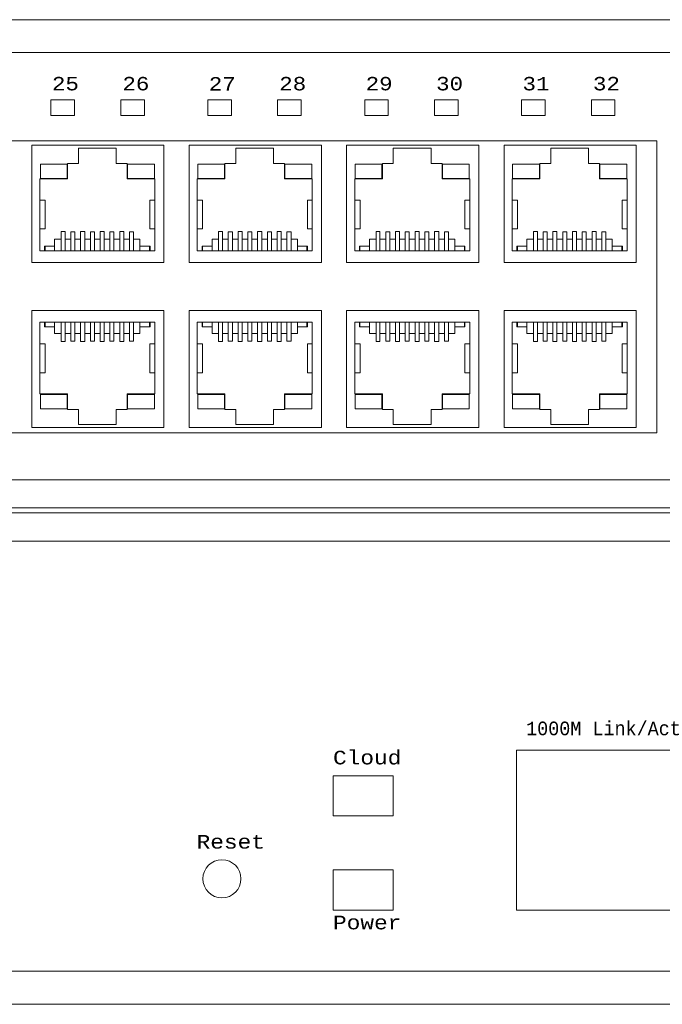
# Model space of a CAD drawing. Header units: millimetres. Extents: x -7023 to 53801, y 9849 to 33561.
# Tile 416 of 537: x 29353 to 29413, y 16813 to 16905. Entities that reach past the tile are written whole.
import ezdxf

# ---------------------------------------------------------------- set-up
doc = ezdxf.new("R2010")
doc.units = ezdxf.units.MM
doc.layers.add('IE_LAN', color=5, linetype='Continuous', lineweight=9)
doc.styles.get("Standard").update_dxf_attribs({"font": 'arial.ttf'})

# ---------------------------------------------------------------- blocks, each defined once
blk = doc.blocks.new('block 30')
at = {"layer": 'IE_LAN', "color": 97, "lineweight": 5, "true_color": 0x3c9041}
for points in [[(202.651, -238.713), (214.445, -238.713), (214.445, -228.257), (202.651, -228.257), (202.651, -238.713)], [(203.371, -229.299), (213.63, -229.299)], [(203.371, -230.865), (203.371, -229.299)], [(203.802, -229.299), (203.371, -229.299)], [(203.802, -229.722), (203.802, -229.299)], [(204.694, -229.722), (203.802, -229.722)], [(203.84, -229.299), (203.84, -229.722)], [(204.694, -229.299), (204.694, -230.325)], [(205.274, -229.299), (205.274, -231.022)], [(205.626, -229.299), (205.626, -231.022)], [(206.143, -230.999), (206.143, -229.299)], [(206.504, -230.999), (206.504, -229.299)], [(207.013, -229.299), (207.013, -231.022)], [(207.373, -229.299), (207.373, -231.022)], [(207.889, -230.999), (207.889, -229.299)], [(208.242, -230.999), (208.242, -229.299)], [(208.759, -229.299), (208.759, -231.022)], [(209.119, -229.299), (209.119, -231.022)], [(209.629, -230.999), (209.629, -229.299)], [(209.988, -230.999), (209.988, -229.299)], [(210.505, -229.299), (210.505, -231.022)], [(210.866, -229.299), (210.866, -231.022)], [(211.375, -230.999), (211.375, -229.299)], [(211.735, -230.999), (211.735, -229.299)], [(212.307, -229.299), (212.307, -230.325)], [(213.208, -229.722), (212.307, -229.722)], [(213.161, -229.299), (213.161, -229.722)], [(213.208, -229.722), (213.208, -229.299)], [(213.63, -229.299), (213.208, -229.299)], [(213.63, -229.299), (213.63, -230.865)], [(203.371, -230.795), (203.371, -234.147)], [(205.274, -230.325), (204.694, -230.325)], [(206.143, -230.325), (205.626, -230.325)], [(206.504, -230.999), (206.143, -230.999)], [(207.013, -230.325), (206.504, -230.325)], [(207.889, -230.325), (207.373, -230.325)], [(208.242, -230.999), (207.889, -230.999)], [(208.759, -230.325), (208.242, -230.325)], [(209.629, -230.325), (209.119, -230.325)], [(209.988, -230.999), (209.629, -230.999)], [(210.505, -230.325), (209.988, -230.325)], [(211.375, -230.325), (210.866, -230.325)], [(211.735, -230.999), (211.375, -230.999)], [(212.307, -230.325), (211.735, -230.325)], [(213.63, -230.865), (213.63, -234.147)], [(203.848, -231.257), (203.371, -231.257)], [(203.848, -231.257), (203.848, -233.818)], [(205.274, -231.022), (205.626, -231.022)], [(207.013, -231.022), (207.373, -231.022)], [(208.759, -231.022), (209.119, -231.022)], [(210.505, -231.022), (210.866, -231.022)], [(213.63, -231.257), (213.2, -231.257)], [(213.2, -231.257), (213.2, -233.818)], [(203.848, -233.818), (203.371, -233.818)], [(203.371, -235.713), (203.371, -234.147)], [(213.63, -233.818), (213.2, -233.818)], [(213.63, -234.147), (213.63, -235.713)], [(205.846, -235.713), (203.371, -235.713)], [(205.846, -235.713), (205.846, -237.099)], [(211.163, -235.713), (211.163, -237.099)], [(213.63, -235.713), (211.163, -235.713)], [(206.817, -237.099), (205.846, -237.099)], [(206.817, -237.099), (206.817, -238.447)], [(211.163, -237.099), (210.184, -237.099)], [(210.184, -238.447), (210.184, -237.099)], [(210.184, -238.447), (206.817, -238.447)]]:
    blk.add_lwpolyline(points, dxfattribs=at)
at = {"layer": 'IE_LAN', "color": 155, "lineweight": 5, "true_color": 0x466eb2}
for points in [[(203.418, -237.045), (205.806, -237.045), (205.806, -235.76), (203.418, -235.76), (203.418, -237.045)], [(211.195, -237.045), (213.591, -237.045), (213.591, -235.76), (211.195, -235.76), (211.195, -237.045)]]:
    blk.add_lwpolyline(points, dxfattribs=at)
blk = doc.blocks.new('block 31')
at = {"layer": 'IE_LAN', "color": 97, "lineweight": 5, "true_color": 0x3c9041}
for points in [[(216.695, -238.713), (228.49, -238.713), (228.49, -228.257), (216.695, -228.257), (216.695, -238.713)], [(217.415, -229.299), (227.675, -229.299)], [(217.415, -230.865), (217.415, -229.299)], [(217.846, -229.299), (217.415, -229.299)], [(217.846, -229.722), (217.846, -229.299)], [(218.739, -229.722), (217.846, -229.722)], [(217.885, -229.299), (217.885, -229.722)], [(218.739, -229.299), (218.739, -230.325)], [(219.319, -229.299), (219.319, -231.022)], [(219.671, -229.299), (219.671, -231.022)], [(220.188, -230.999), (220.188, -229.299)], [(220.549, -230.999), (220.549, -229.299)], [(221.058, -229.299), (221.058, -231.022)], [(221.418, -229.299), (221.418, -231.022)], [(221.934, -230.999), (221.934, -229.299)], [(222.287, -230.999), (222.287, -229.299)], [(222.804, -229.299), (222.804, -231.022)], [(223.164, -229.299), (223.164, -231.022)], [(223.674, -230.999), (223.674, -229.299)], [(224.033, -230.999), (224.033, -229.299)], [(224.55, -229.299), (224.55, -231.022)], [(224.911, -229.299), (224.911, -231.022)], [(225.42, -230.999), (225.42, -229.299)], [(225.78, -230.999), (225.78, -229.299)], [(226.352, -229.299), (226.352, -230.325)], [(227.253, -229.722), (226.352, -229.722)], [(227.206, -229.299), (227.206, -229.722)], [(227.253, -229.722), (227.253, -229.299)], [(227.675, -229.299), (227.253, -229.299)], [(227.675, -229.299), (227.675, -230.865)], [(217.415, -230.795), (217.415, -234.147)], [(219.319, -230.325), (218.739, -230.325)], [(220.188, -230.325), (219.671, -230.325)], [(220.549, -230.999), (220.188, -230.999)], [(221.058, -230.325), (220.549, -230.325)], [(221.934, -230.325), (221.418, -230.325)], [(222.287, -230.999), (221.934, -230.999)], [(222.804, -230.325), (222.287, -230.325)], [(223.674, -230.325), (223.164, -230.325)], [(224.033, -230.999), (223.674, -230.999)], [(224.55, -230.325), (224.033, -230.325)], [(225.42, -230.325), (224.911, -230.325)], [(225.78, -230.999), (225.42, -230.999)], [(226.352, -230.325), (225.78, -230.325)], [(227.675, -230.865), (227.675, -234.147)], [(217.893, -231.257), (217.415, -231.257)], [(217.893, -231.257), (217.893, -233.818)], [(219.319, -231.022), (219.671, -231.022)], [(221.058, -231.022), (221.418, -231.022)], [(222.804, -231.022), (223.164, -231.022)], [(224.55, -231.022), (224.911, -231.022)], [(227.675, -231.257), (227.245, -231.257)], [(227.245, -231.257), (227.245, -233.818)], [(217.893, -233.818), (217.415, -233.818)], [(217.415, -235.713), (217.415, -234.147)], [(227.675, -233.818), (227.245, -233.818)], [(227.675, -234.147), (227.675, -235.713)], [(219.891, -235.713), (217.415, -235.713)], [(219.891, -235.713), (219.891, -237.099)], [(225.208, -235.713), (225.208, -237.099)], [(227.675, -235.713), (225.208, -235.713)], [(220.862, -237.099), (219.891, -237.099)], [(220.862, -237.099), (220.862, -238.447)], [(225.208, -237.099), (224.229, -237.099)], [(224.229, -238.447), (224.229, -237.099)], [(224.229, -238.447), (220.862, -238.447)]]:
    blk.add_lwpolyline(points, dxfattribs=at)
at = {"layer": 'IE_LAN', "color": 155, "lineweight": 5, "true_color": 0x466eb2}
for points in [[(217.463, -237.045), (219.851, -237.045), (219.851, -235.76), (217.463, -235.76), (217.463, -237.045)], [(225.24, -237.045), (227.636, -237.045), (227.636, -235.76), (225.24, -235.76), (225.24, -237.045)]]:
    blk.add_lwpolyline(points, dxfattribs=at)
blk = doc.blocks.new('block 32')
at = {"layer": 'IE_LAN', "color": 97, "lineweight": 5, "true_color": 0x3c9041}
for points in [[(230.74, -238.713), (242.534, -238.713), (242.534, -228.257), (230.74, -228.257), (230.74, -238.713)], [(231.46, -229.299), (241.72, -229.299)], [(231.46, -230.865), (231.46, -229.299)], [(231.891, -229.299), (231.46, -229.299)], [(231.891, -229.722), (231.891, -229.299)], [(232.784, -229.722), (231.891, -229.722)], [(231.93, -229.299), (231.93, -229.722)], [(232.784, -229.299), (232.784, -230.325)], [(233.363, -229.299), (233.363, -231.022)], [(233.716, -229.299), (233.716, -231.022)], [(234.233, -230.999), (234.233, -229.299)], [(234.593, -230.999), (234.593, -229.299)], [(235.102, -229.299), (235.102, -231.022)], [(235.462, -229.299), (235.462, -231.022)], [(235.979, -230.999), (235.979, -229.299)], [(236.332, -230.999), (236.332, -229.299)], [(236.849, -229.299), (236.849, -231.022)], [(237.209, -229.299), (237.209, -231.022)], [(237.718, -230.999), (237.718, -229.299)], [(238.078, -230.999), (238.078, -229.299)], [(238.595, -229.299), (238.595, -231.022)], [(238.956, -229.299), (238.956, -231.022)], [(239.464, -230.999), (239.464, -229.299)], [(239.824, -230.999), (239.824, -229.299)], [(240.397, -229.299), (240.397, -230.325)], [(241.298, -229.722), (240.397, -229.722)], [(241.25, -229.299), (241.25, -229.722)], [(241.298, -229.722), (241.298, -229.299)], [(241.72, -229.299), (241.298, -229.299)], [(241.72, -229.299), (241.72, -230.865)], [(231.46, -230.795), (231.46, -234.147)], [(233.363, -230.325), (232.784, -230.325)], [(234.233, -230.325), (233.716, -230.325)], [(234.593, -230.999), (234.233, -230.999)], [(235.102, -230.325), (234.593, -230.325)], [(235.979, -230.325), (235.462, -230.325)], [(236.332, -230.999), (235.979, -230.999)], [(236.849, -230.325), (236.332, -230.325)], [(237.718, -230.325), (237.209, -230.325)], [(238.078, -230.999), (237.718, -230.999)], [(238.595, -230.325), (238.078, -230.325)], [(239.464, -230.325), (238.956, -230.325)], [(239.824, -230.999), (239.464, -230.999)], [(240.397, -230.325), (239.824, -230.325)], [(241.72, -230.865), (241.72, -234.147)], [(231.938, -231.257), (231.46, -231.257)], [(231.938, -231.257), (231.938, -233.818)], [(233.363, -231.022), (233.716, -231.022)], [(235.102, -231.022), (235.462, -231.022)], [(236.849, -231.022), (237.209, -231.022)], [(238.595, -231.022), (238.956, -231.022)], [(241.72, -231.257), (241.29, -231.257)], [(241.29, -231.257), (241.29, -233.818)], [(231.938, -233.818), (231.46, -233.818)], [(231.46, -235.713), (231.46, -234.147)], [(241.72, -233.818), (241.29, -233.818)], [(241.72, -234.147), (241.72, -235.713)], [(233.935, -235.713), (231.46, -235.713)], [(233.935, -235.713), (233.935, -237.099)], [(239.253, -235.713), (239.253, -237.099)], [(241.72, -235.713), (239.253, -235.713)], [(234.907, -237.099), (233.935, -237.099)], [(234.907, -237.099), (234.907, -238.447)], [(239.253, -237.099), (238.273, -237.099)], [(238.273, -238.447), (238.273, -237.099)], [(238.273, -238.447), (234.907, -238.447)]]:
    blk.add_lwpolyline(points, dxfattribs=at)
at = {"layer": 'IE_LAN', "color": 155, "lineweight": 5, "true_color": 0x466eb2}
for points in [[(231.508, -237.045), (233.895, -237.045), (233.895, -235.76), (231.508, -235.76), (231.508, -237.045)], [(239.285, -237.045), (241.681, -237.045), (241.681, -235.76), (239.285, -235.76), (239.285, -237.045)]]:
    blk.add_lwpolyline(points, dxfattribs=at)
blk = doc.blocks.new('block 33')
at = {"layer": 'IE_LAN', "color": 97, "lineweight": 5, "true_color": 0x3c9041}
for points in [[(244.785, -238.713), (256.579, -238.713), (256.579, -228.257), (244.785, -228.257), (244.785, -238.713)], [(245.505, -229.299), (255.765, -229.299)], [(245.505, -230.865), (245.505, -229.299)], [(245.936, -229.299), (245.505, -229.299)], [(245.936, -229.722), (245.936, -229.299)], [(246.829, -229.722), (245.936, -229.722)], [(245.975, -229.299), (245.975, -229.722)], [(246.829, -229.299), (246.829, -230.325)], [(247.408, -229.299), (247.408, -231.022)], [(247.761, -229.299), (247.761, -231.022)], [(248.278, -230.999), (248.278, -229.299)], [(248.638, -230.999), (248.638, -229.299)], [(249.147, -229.299), (249.147, -231.022)], [(249.507, -229.299), (249.507, -231.022)], [(250.024, -230.999), (250.024, -229.299)], [(250.377, -230.999), (250.377, -229.299)], [(250.894, -229.299), (250.894, -231.022)], [(251.254, -229.299), (251.254, -231.022)], [(251.763, -230.999), (251.763, -229.299)], [(252.123, -230.999), (252.123, -229.299)], [(252.64, -229.299), (252.64, -231.022)], [(253.001, -229.299), (253.001, -231.022)], [(253.509, -230.999), (253.509, -229.299)], [(253.869, -230.999), (253.869, -229.299)], [(254.442, -229.299), (254.442, -230.325)], [(255.343, -229.722), (254.442, -229.722)], [(255.295, -229.299), (255.295, -229.722)], [(255.343, -229.722), (255.343, -229.299)], [(255.765, -229.299), (255.343, -229.299)], [(255.765, -229.299), (255.765, -230.865)], [(245.505, -230.795), (245.505, -234.147)], [(247.408, -230.325), (246.829, -230.325)], [(248.278, -230.325), (247.761, -230.325)], [(248.638, -230.999), (248.278, -230.999)], [(249.147, -230.325), (248.638, -230.325)], [(250.024, -230.325), (249.507, -230.325)], [(250.377, -230.999), (250.024, -230.999)], [(250.894, -230.325), (250.377, -230.325)], [(251.763, -230.325), (251.254, -230.325)], [(252.123, -230.999), (251.763, -230.999)], [(252.64, -230.325), (252.123, -230.325)], [(253.509, -230.325), (253.001, -230.325)], [(253.869, -230.999), (253.509, -230.999)], [(254.442, -230.325), (253.869, -230.325)], [(255.765, -230.865), (255.765, -234.147)], [(245.983, -231.257), (245.505, -231.257)], [(245.983, -231.257), (245.983, -233.818)], [(247.408, -231.022), (247.761, -231.022)], [(249.147, -231.022), (249.507, -231.022)], [(250.894, -231.022), (251.254, -231.022)], [(252.64, -231.022), (253.001, -231.022)], [(255.765, -231.257), (255.335, -231.257)], [(255.335, -231.257), (255.335, -233.818)], [(245.983, -233.818), (245.505, -233.818)], [(245.505, -235.713), (245.505, -234.147)], [(255.765, -233.818), (255.335, -233.818)], [(255.765, -234.147), (255.765, -235.713)], [(247.98, -235.713), (245.505, -235.713)], [(247.98, -235.713), (247.98, -237.099)], [(253.298, -235.713), (253.298, -237.099)], [(255.765, -235.713), (253.298, -235.713)], [(248.952, -237.099), (247.98, -237.099)], [(248.952, -237.099), (248.952, -238.447)], [(253.298, -237.099), (252.318, -237.099)], [(252.318, -238.447), (252.318, -237.099)], [(252.318, -238.447), (248.952, -238.447)]]:
    blk.add_lwpolyline(points, dxfattribs=at)
at = {"layer": 'IE_LAN', "color": 155, "lineweight": 5, "true_color": 0x466eb2}
for points in [[(245.553, -237.045), (247.94, -237.045), (247.94, -235.76), (245.553, -235.76), (245.553, -237.045)], [(253.33, -237.045), (255.726, -237.045), (255.726, -235.76), (253.33, -235.76), (253.33, -237.045)]]:
    blk.add_lwpolyline(points, dxfattribs=at)
blk = doc.blocks.new('block 34')
at = {"layer": 'IE_LAN', "color": 97, "lineweight": 5, "true_color": 0x3c9041}
for points in [[(202.651, -213.531), (214.445, -213.531), (214.445, -223.987), (202.651, -223.987), (202.651, -213.531)], [(210.184, -213.797), (206.817, -213.797)], [(206.817, -215.144), (206.817, -213.797)], [(210.184, -213.797), (210.184, -215.144)], [(205.846, -216.531), (205.846, -215.144)], [(206.817, -215.144), (205.846, -215.144)], [(211.163, -215.144), (210.184, -215.144)], [(211.163, -216.531), (211.163, -215.144)], [(205.846, -216.531), (203.371, -216.531)], [(203.371, -216.531), (203.371, -218.097)], [(213.63, -216.531), (211.163, -216.531)], [(213.63, -218.097), (213.63, -216.531)], [(203.371, -221.449), (203.371, -218.097)], [(203.848, -218.426), (203.371, -218.426)], [(203.848, -220.987), (203.848, -218.426)], [(213.63, -218.426), (213.2, -218.426)], [(213.2, -220.987), (213.2, -218.426)], [(213.63, -221.379), (213.63, -218.097)], [(203.848, -220.987), (203.371, -220.987)], [(205.274, -221.222), (205.626, -221.222)], [(205.274, -222.945), (205.274, -221.222)], [(205.626, -222.945), (205.626, -221.222)], [(206.504, -221.246), (206.143, -221.246)], [(206.143, -221.246), (206.143, -222.945)], [(206.504, -221.246), (206.504, -222.945)], [(207.013, -221.222), (207.373, -221.222)], [(207.013, -222.945), (207.013, -221.222)], [(207.373, -222.945), (207.373, -221.222)], [(208.242, -221.246), (207.889, -221.246)], [(207.889, -221.246), (207.889, -222.945)], [(208.242, -221.246), (208.242, -222.945)], [(208.759, -221.222), (209.119, -221.222)], [(208.759, -222.945), (208.759, -221.222)], [(209.119, -222.945), (209.119, -221.222)], [(209.988, -221.246), (209.629, -221.246)], [(209.629, -221.246), (209.629, -222.945)], [(209.988, -221.246), (209.988, -222.945)], [(210.505, -221.222), (210.866, -221.222)], [(210.505, -222.945), (210.505, -221.222)], [(210.866, -222.945), (210.866, -221.222)], [(211.735, -221.246), (211.375, -221.246)], [(211.375, -221.246), (211.375, -222.945)], [(211.735, -221.246), (211.735, -222.945)], [(213.63, -220.987), (213.2, -220.987)], [(203.371, -221.379), (203.371, -222.945)], [(205.274, -221.919), (204.694, -221.919)], [(204.694, -222.945), (204.694, -221.919)], [(206.143, -221.919), (205.626, -221.919)], [(207.013, -221.919), (206.504, -221.919)], [(207.889, -221.919), (207.373, -221.919)], [(208.759, -221.919), (208.242, -221.919)], [(209.629, -221.919), (209.119, -221.919)], [(210.505, -221.919), (209.988, -221.919)], [(211.375, -221.919), (210.866, -221.919)], [(212.307, -221.919), (211.735, -221.919)], [(212.307, -222.945), (212.307, -221.919)], [(213.63, -222.945), (213.63, -221.379)], [(203.371, -222.945), (213.63, -222.945)], [(203.802, -222.945), (203.371, -222.945)], [(204.694, -222.522), (203.802, -222.522)], [(203.802, -222.522), (203.802, -222.945)], [(203.84, -222.945), (203.84, -222.522)], [(213.208, -222.522), (212.307, -222.522)], [(213.161, -222.945), (213.161, -222.522)], [(213.208, -222.522), (213.208, -222.945)], [(213.63, -222.945), (213.208, -222.945)]]:
    blk.add_lwpolyline(points, dxfattribs=at)
at = {"layer": 'IE_LAN', "color": 155, "lineweight": 5, "true_color": 0x466eb2}
for points in [[(203.418, -215.2), (205.806, -215.2), (205.806, -216.484), (203.418, -216.484), (203.418, -215.2)], [(211.195, -215.2), (213.591, -215.2), (213.591, -216.484), (211.195, -216.484), (211.195, -215.2)]]:
    blk.add_lwpolyline(points, dxfattribs=at)
blk = doc.blocks.new('block 35')
at = {"layer": 'IE_LAN', "color": 97, "lineweight": 5, "true_color": 0x3c9041}
for points in [[(216.695, -213.531), (228.49, -213.531), (228.49, -223.987), (216.695, -223.987), (216.695, -213.531)], [(224.229, -213.797), (220.862, -213.797)], [(220.862, -215.144), (220.862, -213.797)], [(224.229, -213.797), (224.229, -215.144)], [(219.891, -216.531), (219.891, -215.144)], [(220.862, -215.144), (219.891, -215.144)], [(225.208, -215.144), (224.229, -215.144)], [(225.208, -216.531), (225.208, -215.144)], [(219.891, -216.531), (217.415, -216.531)], [(217.415, -216.531), (217.415, -218.097)], [(227.675, -216.531), (225.208, -216.531)], [(227.675, -218.097), (227.675, -216.531)], [(217.415, -221.449), (217.415, -218.097)], [(217.893, -218.426), (217.415, -218.426)], [(217.893, -220.987), (217.893, -218.426)], [(227.675, -218.426), (227.245, -218.426)], [(227.245, -220.987), (227.245, -218.426)], [(227.675, -221.379), (227.675, -218.097)], [(217.893, -220.987), (217.415, -220.987)], [(219.319, -221.222), (219.671, -221.222)], [(219.319, -222.945), (219.319, -221.222)], [(219.671, -222.945), (219.671, -221.222)], [(220.549, -221.246), (220.188, -221.246)], [(220.188, -221.246), (220.188, -222.945)], [(220.549, -221.246), (220.549, -222.945)], [(221.058, -221.222), (221.418, -221.222)], [(221.058, -222.945), (221.058, -221.222)], [(221.418, -222.945), (221.418, -221.222)], [(222.287, -221.246), (221.934, -221.246)], [(221.934, -221.246), (221.934, -222.945)], [(222.287, -221.246), (222.287, -222.945)], [(222.804, -221.222), (223.164, -221.222)], [(222.804, -222.945), (222.804, -221.222)], [(223.164, -222.945), (223.164, -221.222)], [(224.033, -221.246), (223.674, -221.246)], [(223.674, -221.246), (223.674, -222.945)], [(224.033, -221.246), (224.033, -222.945)], [(224.55, -221.222), (224.911, -221.222)], [(224.55, -222.945), (224.55, -221.222)], [(224.911, -222.945), (224.911, -221.222)], [(225.78, -221.246), (225.42, -221.246)], [(225.42, -221.246), (225.42, -222.945)], [(225.78, -221.246), (225.78, -222.945)], [(227.675, -220.987), (227.245, -220.987)], [(217.415, -221.379), (217.415, -222.945)], [(219.319, -221.919), (218.739, -221.919)], [(218.739, -222.945), (218.739, -221.919)], [(220.188, -221.919), (219.671, -221.919)], [(221.058, -221.919), (220.549, -221.919)], [(221.934, -221.919), (221.418, -221.919)], [(222.804, -221.919), (222.287, -221.919)], [(223.674, -221.919), (223.164, -221.919)], [(224.55, -221.919), (224.033, -221.919)], [(225.42, -221.919), (224.911, -221.919)], [(226.352, -221.919), (225.78, -221.919)], [(226.352, -222.945), (226.352, -221.919)], [(227.675, -222.945), (227.675, -221.379)], [(217.415, -222.945), (227.675, -222.945)], [(217.846, -222.945), (217.415, -222.945)], [(218.739, -222.522), (217.846, -222.522)], [(217.846, -222.522), (217.846, -222.945)], [(217.885, -222.945), (217.885, -222.522)], [(227.253, -222.522), (226.352, -222.522)], [(227.206, -222.945), (227.206, -222.522)], [(227.253, -222.522), (227.253, -222.945)], [(227.675, -222.945), (227.253, -222.945)]]:
    blk.add_lwpolyline(points, dxfattribs=at)
at = {"layer": 'IE_LAN', "color": 155, "lineweight": 5, "true_color": 0x466eb2}
for points in [[(217.463, -215.2), (219.851, -215.2), (219.851, -216.484), (217.463, -216.484), (217.463, -215.2)], [(225.24, -215.2), (227.636, -215.2), (227.636, -216.484), (225.24, -216.484), (225.24, -215.2)]]:
    blk.add_lwpolyline(points, dxfattribs=at)
blk = doc.blocks.new('block 36')
at = {"layer": 'IE_LAN', "color": 97, "lineweight": 5, "true_color": 0x3c9041}
for points in [[(230.74, -213.531), (242.534, -213.531), (242.534, -223.987), (230.74, -223.987), (230.74, -213.531)], [(238.273, -213.797), (234.907, -213.797)], [(234.907, -215.144), (234.907, -213.797)], [(238.273, -213.797), (238.273, -215.144)], [(233.935, -216.531), (233.935, -215.144)], [(234.907, -215.144), (233.935, -215.144)], [(239.253, -215.144), (238.273, -215.144)], [(239.253, -216.531), (239.253, -215.144)], [(233.935, -216.531), (231.46, -216.531)], [(231.46, -216.531), (231.46, -218.097)], [(241.72, -216.531), (239.253, -216.531)], [(241.72, -218.097), (241.72, -216.531)], [(231.46, -221.449), (231.46, -218.097)], [(231.938, -218.426), (231.46, -218.426)], [(231.938, -220.987), (231.938, -218.426)], [(241.72, -218.426), (241.29, -218.426)], [(241.29, -220.987), (241.29, -218.426)], [(241.72, -221.379), (241.72, -218.097)], [(231.938, -220.987), (231.46, -220.987)], [(233.363, -221.222), (233.716, -221.222)], [(233.363, -222.945), (233.363, -221.222)], [(233.716, -222.945), (233.716, -221.222)], [(234.593, -221.246), (234.233, -221.246)], [(234.233, -221.246), (234.233, -222.945)], [(234.593, -221.246), (234.593, -222.945)], [(235.102, -221.222), (235.462, -221.222)], [(235.102, -222.945), (235.102, -221.222)], [(235.462, -222.945), (235.462, -221.222)], [(236.332, -221.246), (235.979, -221.246)], [(235.979, -221.246), (235.979, -222.945)], [(236.332, -221.246), (236.332, -222.945)], [(236.849, -221.222), (237.209, -221.222)], [(236.849, -222.945), (236.849, -221.222)], [(237.209, -222.945), (237.209, -221.222)], [(238.078, -221.246), (237.718, -221.246)], [(237.718, -221.246), (237.718, -222.945)], [(238.078, -221.246), (238.078, -222.945)], [(238.595, -221.222), (238.956, -221.222)], [(238.595, -222.945), (238.595, -221.222)], [(238.956, -222.945), (238.956, -221.222)], [(239.824, -221.246), (239.464, -221.246)], [(239.464, -221.246), (239.464, -222.945)], [(239.824, -221.246), (239.824, -222.945)], [(241.72, -220.987), (241.29, -220.987)], [(231.46, -221.379), (231.46, -222.945)], [(233.363, -221.919), (232.784, -221.919)], [(232.784, -222.945), (232.784, -221.919)], [(234.233, -221.919), (233.716, -221.919)], [(235.102, -221.919), (234.593, -221.919)], [(235.979, -221.919), (235.462, -221.919)], [(236.849, -221.919), (236.332, -221.919)], [(237.718, -221.919), (237.209, -221.919)], [(238.595, -221.919), (238.078, -221.919)], [(239.464, -221.919), (238.956, -221.919)], [(240.397, -221.919), (239.824, -221.919)], [(240.397, -222.945), (240.397, -221.919)], [(241.72, -222.945), (241.72, -221.379)], [(231.46, -222.945), (241.72, -222.945)], [(231.891, -222.945), (231.46, -222.945)], [(232.784, -222.522), (231.891, -222.522)], [(231.891, -222.522), (231.891, -222.945)], [(231.93, -222.945), (231.93, -222.522)], [(241.298, -222.522), (240.397, -222.522)], [(241.25, -222.945), (241.25, -222.522)], [(241.298, -222.522), (241.298, -222.945)], [(241.72, -222.945), (241.298, -222.945)]]:
    blk.add_lwpolyline(points, dxfattribs=at)
at = {"layer": 'IE_LAN', "color": 155, "lineweight": 5, "true_color": 0x466eb2}
for points in [[(231.508, -215.2), (233.895, -215.2), (233.895, -216.484), (231.508, -216.484), (231.508, -215.2)], [(239.285, -215.2), (241.681, -215.2), (241.681, -216.484), (239.285, -216.484), (239.285, -215.2)]]:
    blk.add_lwpolyline(points, dxfattribs=at)
blk = doc.blocks.new('block 37')
at = {"layer": 'IE_LAN', "color": 97, "lineweight": 5, "true_color": 0x3c9041}
for points in [[(244.785, -213.531), (256.579, -213.531), (256.579, -223.987), (244.785, -223.987), (244.785, -213.531)], [(252.318, -213.797), (248.952, -213.797)], [(248.952, -215.144), (248.952, -213.797)], [(252.318, -213.797), (252.318, -215.144)], [(247.98, -216.531), (247.98, -215.144)], [(248.952, -215.144), (247.98, -215.144)], [(253.298, -215.144), (252.318, -215.144)], [(253.298, -216.531), (253.298, -215.144)], [(247.98, -216.531), (245.505, -216.531)], [(245.505, -216.531), (245.505, -218.097)], [(255.765, -216.531), (253.298, -216.531)], [(255.765, -218.097), (255.765, -216.531)], [(245.505, -221.449), (245.505, -218.097)], [(245.983, -218.426), (245.505, -218.426)], [(245.983, -220.987), (245.983, -218.426)], [(255.765, -218.426), (255.335, -218.426)], [(255.335, -220.987), (255.335, -218.426)], [(255.765, -221.379), (255.765, -218.097)], [(245.983, -220.987), (245.505, -220.987)], [(247.408, -221.222), (247.761, -221.222)], [(247.408, -222.945), (247.408, -221.222)], [(247.761, -222.945), (247.761, -221.222)], [(248.638, -221.246), (248.278, -221.246)], [(248.278, -221.246), (248.278, -222.945)], [(248.638, -221.246), (248.638, -222.945)], [(249.147, -221.222), (249.507, -221.222)], [(249.147, -222.945), (249.147, -221.222)], [(249.507, -222.945), (249.507, -221.222)], [(250.377, -221.246), (250.024, -221.246)], [(250.024, -221.246), (250.024, -222.945)], [(250.377, -221.246), (250.377, -222.945)], [(250.894, -221.222), (251.254, -221.222)], [(250.894, -222.945), (250.894, -221.222)], [(251.254, -222.945), (251.254, -221.222)], [(252.123, -221.246), (251.763, -221.246)], [(251.763, -221.246), (251.763, -222.945)], [(252.123, -221.246), (252.123, -222.945)], [(252.64, -221.222), (253.001, -221.222)], [(252.64, -222.945), (252.64, -221.222)], [(253.001, -222.945), (253.001, -221.222)], [(253.869, -221.246), (253.509, -221.246)], [(253.509, -221.246), (253.509, -222.945)], [(253.869, -221.246), (253.869, -222.945)], [(255.765, -220.987), (255.335, -220.987)], [(245.505, -221.379), (245.505, -222.945)], [(247.408, -221.919), (246.829, -221.919)], [(246.829, -222.945), (246.829, -221.919)], [(248.278, -221.919), (247.761, -221.919)], [(249.147, -221.919), (248.638, -221.919)], [(250.024, -221.919), (249.507, -221.919)], [(250.894, -221.919), (250.377, -221.919)], [(251.763, -221.919), (251.254, -221.919)], [(252.64, -221.919), (252.123, -221.919)], [(253.509, -221.919), (253.001, -221.919)], [(254.442, -221.919), (253.869, -221.919)], [(254.442, -222.945), (254.442, -221.919)], [(255.765, -222.945), (255.765, -221.379)], [(245.505, -222.945), (255.765, -222.945)], [(245.936, -222.945), (245.505, -222.945)], [(246.829, -222.522), (245.936, -222.522)], [(245.936, -222.522), (245.936, -222.945)], [(245.975, -222.945), (245.975, -222.522)], [(255.343, -222.522), (254.442, -222.522)], [(255.295, -222.945), (255.295, -222.522)], [(255.343, -222.522), (255.343, -222.945)], [(255.765, -222.945), (255.343, -222.945)]]:
    blk.add_lwpolyline(points, dxfattribs=at)
at = {"layer": 'IE_LAN', "color": 155, "lineweight": 5, "true_color": 0x466eb2}
for points in [[(245.553, -215.2), (247.94, -215.2), (247.94, -216.484), (245.553, -216.484), (245.553, -215.2)], [(253.33, -215.2), (255.726, -215.2), (255.726, -216.484), (253.33, -216.484), (253.33, -215.2)]]:
    blk.add_lwpolyline(points, dxfattribs=at)
blk = doc.blocks.new('block 29')
at = {"layer": 'IE_LAN'}
for name in ['block 34', 'block 35', 'block 36', 'block 37', 'block 30', 'block 31', 'block 32', 'block 33']:
    blk.add_blockref(name, (0, 0), dxfattribs=at)
blk = doc.blocks.new('zw$7DF4')
at = {"layer": 'IE_LAN', "color": 97, "lineweight": 5, "true_color": 0x269447}
for points in [[(460.372, 42.166), (0.467, 42.166)], [(228.269, 34.031), (230.271, 34.031), (230.271, 35.346), (228.269, 35.346), (228.269, 34.031)], [(234.207, 34.031), (236.209, 34.031), (236.209, 35.346), (234.207, 35.346), (234.207, 34.031)], [(241.606, 34.031), (243.608, 34.031), (243.608, 35.346), (241.606, 35.346), (241.606, 34.031)], [(247.544, 34.031), (249.545, 34.031), (249.545, 35.346), (247.544, 35.346), (247.544, 34.031)], [(254.943, 34.031), (256.944, 34.031), (256.944, 35.346), (254.943, 35.346), (254.943, 34.031)], [(260.881, 34.031), (262.882, 34.031), (262.882, 35.346), (260.881, 35.346), (260.881, 34.031)], [(268.279, 34.031), (270.281, 34.031), (270.281, 35.346), (268.279, 35.346), (268.279, 34.031)], [(274.217, 34.031), (276.218, 34.031), (276.218, 35.346), (274.217, 35.346), (274.217, 34.031)], [(279.797, 31.88), (171.74, 31.88), (171.74, 7.05), (279.797, 7.05), (279.797, 31.88)], [(0.467, 0.23), (460.372, 0.23)]]:
    blk.add_lwpolyline(points, dxfattribs=at)
at = {"layer": 'IE_LAN', "color": 97, "lineweight": 0, "true_color": 0x269447}
blk.add_lwpolyline([(2.144, 0.23), (458.695, 0.23), (458.695, 42.166), (2.144, 42.166), (2.144, 0.23)], dxfattribs=at)
at = {"layer": 'IE_LAN', "color": 97, "lineweight": 5, "true_color": 0x269447}
for points in [[(440.098, 1.228), (440.098, 0.676), (439.654, 0.23), (439.107, 0.23), (439.107, 0.23), (21.732, 0.23), (21.732, 0.23), (21.185, 0.23), (20.741, 0.676), (20.741, 1.228), (20.741, 1.228), (20.741, 41.169), (20.741, 41.169), (20.741, 41.72), (21.185, 42.166), (21.732, 42.166), (21.732, 42.166), (439.107, 42.166), (439.107, 42.166), (439.654, 42.166), (440.098, 41.72), (440.098, 41.169), (440.098, 41.169), (440.098, 1.228), (440.098, 1.228)], [(432.305, 3.995), (432.305, 3.466), (431.875, 3.033), (431.348, 3.033), (431.348, 3.033), (28.536, 3.033), (28.536, 3.033), (28.01, 3.033), (27.581, 3.466), (27.581, 3.995), (27.581, 3.995), (27.581, 38.401), (27.581, 38.401), (27.581, 38.93), (28.01, 39.363), (28.536, 39.363), (28.536, 39.363), (431.348, 39.363), (431.348, 39.363), (431.875, 39.363), (432.305, 38.93), (432.305, 38.401), (432.305, 38.401), (432.305, 3.995), (432.305, 3.995)]]:
    blk.add_open_spline(points, degree=3, knots=[0, 0, 0, 0, 1, 1, 1, 2, 2, 2, 3, 3, 3, 4, 4, 4, 5, 5, 5, 6, 6, 6, 7, 7, 7, 8, 8, 8, 8], dxfattribs=at)
at = {"layer": 'IE_LAN', "color": 97, "true_color": 0x269447, "xscale": 0.953083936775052, "yscale": 0.953083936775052, "zscale": 0.953083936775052}
blk.add_blockref('block 29', (33.492, 235), dxfattribs=at)
at = {"layer": 'IE_LAN', "color": 97, "true_color": 0x269447, "char_height": 1.14317, "attachment_point": 7}
for s, insert in [('\\fCourier New|b0|i0|c0|p34;\\W1;25', (228.353, 36.14)), ('\\fCourier New|b0|i0|c0|p34;\\W1;26', (234.343, 36.14)), ('\\fCourier New|b0|i0|c0|p34;\\W1;27', (241.69, 36.14)), ('\\fCourier New|b0|i0|c0|p34;\\W1;28', (247.679, 36.14)), ('\\fCourier New|b0|i0|c0|p34;\\W1;29', (255.027, 36.14)), ('\\fCourier New|b0|i0|c0|p34;\\W1;30', (261.017, 36.14)), ('\\fCourier New|b0|i0|c0|p34;\\W1;31', (268.364, 36.14)), ('\\fCourier New|b0|i0|c0|p34;\\W1;32', (274.354, 36.14))]:
    blk.add_mtext(s, dxfattribs=dict(at, insert=insert))
blk = doc.blocks.new('zw$2C7B')
at = {"layer": 'IE_LAN', "color": 97, "lineweight": 0, "true_color": 0x3c9041}
blk.add_lwpolyline([(0, 0), (456.117, 0), (456.117, 41.896), (0, 41.896), (0, 0)], dxfattribs=at)
at = {"layer": 'IE_LAN', "color": 97, "lineweight": 5, "true_color": 0x3c9041}
for points in [[(282.12, 7.958), (266.236, 7.958), (266.236, 21.437), (282.12, 21.437), (282.12, 7.958)], [(255.817, 15.911), (250.76, 15.911), (250.76, 19.29), (255.817, 19.29), (255.817, 15.911)], [(255.817, 7.958), (250.76, 7.958), (250.76, 11.337), (255.817, 11.337), (255.817, 7.958)]]:
    blk.add_lwpolyline(points, dxfattribs=at)
for points, knots in [([(368.029, 0.997), (368.029, 0.445), (367.733, 0), (367.368, 0), (367.368, 0), (88.75, 0), (88.75, 0), (88.384, 0), (88.088, 0.445), (88.088, 0.997), (88.088, 0.997), (88.088, 40.9), (88.088, 40.9), (88.088, 41.45), (88.384, 41.896), (88.75, 41.896), (88.75, 41.896), (367.368, 41.896), (367.368, 41.896), (367.733, 41.896), (368.029, 41.45), (368.029, 40.9), (368.029, 40.9), (368.029, 0.997), (368.029, 0.997)], [0, 0, 0, 0, 1, 1, 1, 2, 2, 2, 3, 3, 3, 4, 4, 4, 5, 5, 5, 6, 6, 6, 7, 7, 7, 8, 8, 8, 8]), ([(360.289, 3.762), (360.289, 3.233), (360.008, 2.8), (359.663, 2.8), (359.663, 2.8), (96.452, 2.8), (96.452, 2.8), (96.108, 2.8), (95.828, 3.233), (95.828, 3.762), (95.828, 3.762), (95.828, 38.134), (95.828, 38.134), (95.828, 38.663), (96.108, 39.096), (96.452, 39.096), (96.452, 39.096), (359.663, 39.096), (359.663, 39.096), (360.008, 39.096), (360.289, 38.663), (360.289, 38.134), (360.289, 38.134), (360.289, 3.762), (360.289, 3.762)], [0, 0, 0, 0, 1, 1, 1, 2, 2, 2, 3, 3, 3, 4, 4, 4, 5, 5, 5, 6, 6, 6, 7, 7, 7, 8, 8, 8, 8]), ([(239.767, 10.594), (239.767, 11.481), (240.487, 12.2), (241.374, 12.2), (242.262, 12.2), (242.98, 11.481), (242.98, 10.594), (242.98, 9.706), (242.262, 8.986), (241.374, 8.986), (240.487, 8.986), (239.767, 9.706), (239.767, 10.594)], [0, 0, 0, 0, 1, 1, 1, 2, 2, 2, 3, 3, 3, 4, 4, 4, 4])]:
    blk.add_open_spline(points, degree=3, knots=knots, dxfattribs=at)
at = {"layer": 'IE_LAN', "color": 97, "true_color": 0x3c9041, "char_height": 1.15131, "attachment_point": 7}
for s, insert in [('\\fCourier New|b0|i0|c0|p34;\\W1;1000M Link/Act', (267.019, 22.691)), ('\\fCourier New|b0|i0|c0|p34;\\W1;Cloud', (250.748, 20.228)), ('\\fCourier New|b0|i0|c0|p34;\\W1;Reset', (239.233, 13.122)), ('\\fCourier New|b0|i0|c0|p34;\\W1;Power', (250.748, 6.31))]:
    blk.add_mtext(s, dxfattribs=dict(at, insert=insert))

msp = doc.modelspace()

# ---------------------------------------------------------------- block references
at = {"layer": 'IE_LAN', "color": 3}
for name, p, xscale, yscale, zscale in [('zw$7DF4', (29104.77, 16859.062), 1.1, 1.1, 1.1), ('zw$2C7B', (29104.391, 16813.36), 1.108110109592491, 1.108110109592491, 1.108110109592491)]:
    msp.add_blockref(name, p, dxfattribs=dict(at, xscale=xscale, yscale=yscale, zscale=zscale))

doc.saveas('drawing.dxf')
